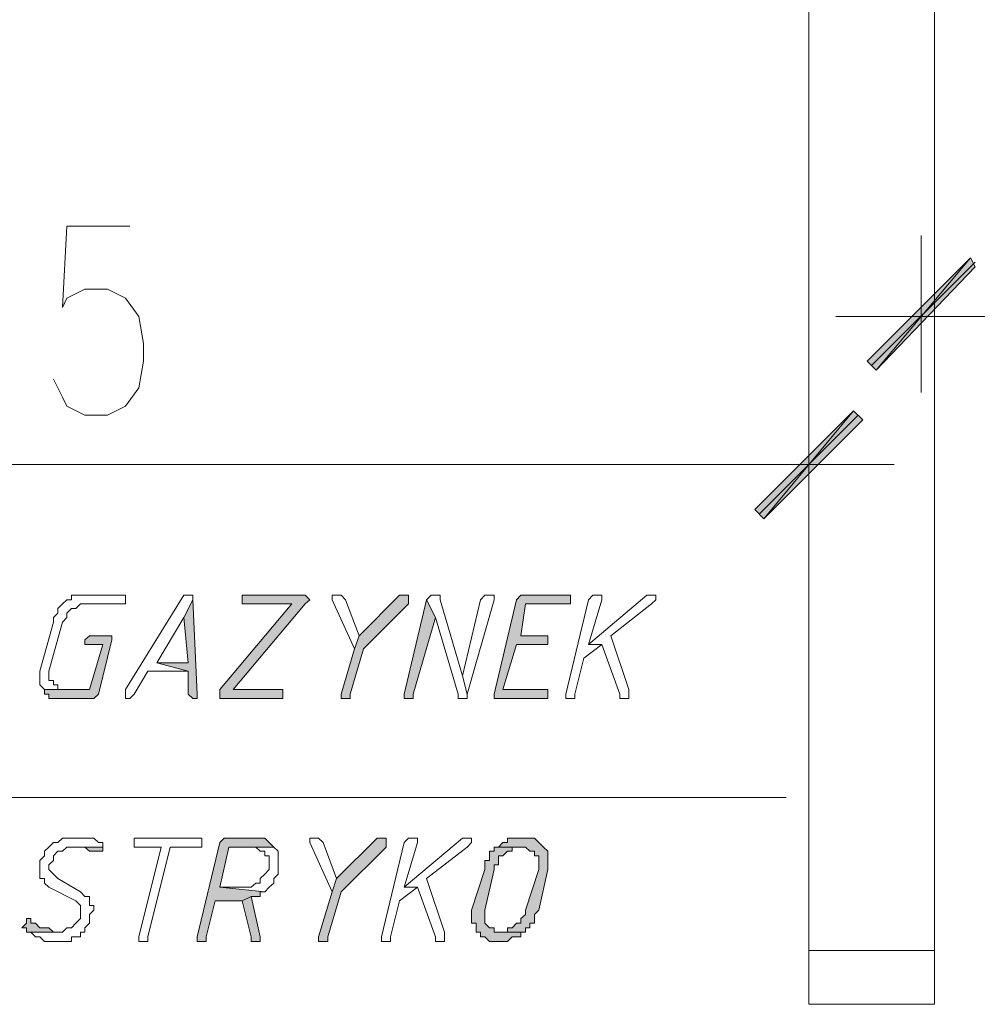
# Model space of a CAD drawing. Header units: inches. Extents: x -1441 to 3871, y -4351 to 2413.
# Tile 297 of 308: x 1534 to 1624, y 1470 to 1562. Entities that reach past the tile are written whole.
import ezdxf

# ---------------------------------------------------------------- set-up
doc = ezdxf.new("R2010")
doc.units = ezdxf.units.IN
doc.header["$MEASUREMENT"] = 0
doc.layers.add('at_Entity', color=7, linetype='Continuous')
doc.layers.add('at_Solid', color=7, linetype='Continuous')

msp = doc.modelspace()

# ---------------------------------------------------------------- hatches: boundary and pattern name
at = {"layer": 'at_Solid', "lineweight": 15}
for points in [[(1613.63819, 1530.26132), (1614.48256, 1529.40264), (1623.36989, 1539.99301)], [(1614.48256, 1529.40264), (1623.36989, 1539.99301), (1623.79445, 1539.13433)], [(1612.36448, 1525.58629), (1603.90173, 1515.42526), (1603.05259, 1516.28393)], [(1613.21362, 1524.72761), (1612.36448, 1525.58629), (1603.90173, 1515.42526)], [(1550.14366, 1507.79255), (1549.29452, 1506.1229), (1549.71909, 1501.87721), (1546.75665, 1501.87721), (1549.71909, 1501.06624), (1549.71909, 1498.91954), (1550.14366, 1498.4902), (1550.56823, 1498.4902), (1550.56823, 1498.91954)], [(1560.29992, 1508.22189), (1554.7996, 1508.22189), (1554.7996, 1507.41092), (1559.45555, 1507.41092), (1552.68153, 1499.34888), (1552.68153, 1498.4902), (1558.60641, 1498.4902), (1558.60641, 1499.34888), (1553.95047, 1499.34888), (1560.72449, 1507.41092), (1561.14906, 1507.79255), (1560.72449, 1508.22189)], [(1570.03638, 1508.22189), (1569.61659, 1508.22189), (1565.80501, 1504.40554), (1565.38044, 1503.16523), (1564.1115, 1498.91954), (1564.1115, 1498.4902), (1564.53607, 1498.4902), (1564.95587, 1498.4902), (1564.95587, 1498.91954), (1566.22957, 1503.16523), (1570.46095, 1507.41092), (1570.46095, 1508.22189)], [(1572.15446, 1507.79255), (1570.03638, 1498.91954), (1570.03638, 1498.4902), (1570.46095, 1498.4902), (1570.88552, 1498.4902), (1570.88552, 1498.91954), (1572.99883, 1506.1229)], [(1585.27316, 1508.22189), (1581.46636, 1508.22189), (1581.04179, 1508.22189), (1580.62199, 1507.79255), (1578.50391, 1498.91954), (1578.50391, 1498.4902), (1583.15986, 1498.4902), (1583.58443, 1498.4902), (1583.58443, 1499.34888), (1583.15986, 1499.34888), (1579.34828, 1499.34888), (1580.62199, 1503.59457), (1583.58443, 1503.59457), (1583.58443, 1504.40554), (1581.04179, 1504.40554), (1581.46636, 1507.41092), (1585.69773, 1507.41092), (1585.69773, 1508.22189)], [(1542.1007, 1504.40554), (1540.40719, 1504.40554), (1539.98262, 1504.02391), (1539.98262, 1503.59457), (1540.40719, 1503.59457), (1541.67613, 1503.59457), (1540.40719, 1499.34888), (1536.17581, 1499.34888), (1536.17581, 1498.91954), (1536.59561, 1498.91954), (1536.59561, 1498.4902), (1537.44475, 1498.4902), (1540.83176, 1498.4902), (1541.25633, 1498.91954), (1542.52527, 1504.02391), (1542.52527, 1504.40554)], [(1556.06854, 1485.37149), (1553.53067, 1485.37149), (1553.1061, 1485.37149), (1552.68153, 1484.94215), (1550.56823, 1476.06914), (1550.56823, 1475.6398), (1550.98802, 1475.6398), (1551.41259, 1475.6398), (1551.41259, 1476.06914), (1552.25696, 1479.45615), (1554.7996, 1479.45615), (1555.64397, 1479.88549), (1556.49311, 1479.88549), (1556.49311, 1480.31483), (1556.91291, 1480.31483), (1552.68153, 1480.74417), (1553.53067, 1484.51282), (1557.76205, 1484.51282), (1557.33748, 1484.94215), (1556.91291, 1485.37149), (1556.49311, 1485.37149)], [(1567.91831, 1485.37149), (1567.49851, 1485.37149), (1563.68693, 1481.55514), (1563.26236, 1480.31483), (1561.99343, 1476.06914), (1561.99343, 1475.6398), (1562.41799, 1475.6398), (1562.84256, 1475.6398), (1562.84256, 1476.06914), (1564.1115, 1480.31483), (1568.34288, 1484.51282), (1568.34288, 1485.37149)], [(1581.46636, 1485.37149), (1581.04179, 1485.37149), (1579.77285, 1485.37149), (1579.77285, 1484.94215), (1579.34828, 1484.94215), (1578.92371, 1484.51282), (1581.46636, 1484.51282), (1581.89092, 1484.13118), (1582.31072, 1484.13118), (1582.31072, 1483.70184), (1582.73529, 1483.70184), (1582.73529, 1482.41382), (1581.46636, 1478.59747), (1581.46636, 1478.16813), (1581.04179, 1477.7865), (1581.04179, 1477.35716), (1580.62199, 1477.35716), (1580.19742, 1476.92782), (1579.77285, 1476.92782), (1579.77285, 1476.49848), (1578.92371, 1476.49848), (1581.46636, 1476.49848), (1581.46636, 1476.92782), (1581.89092, 1476.92782), (1581.89092, 1477.35716), (1582.31072, 1477.35716), (1582.31072, 1478.16813), (1582.73529, 1478.59747), (1583.58443, 1482.41382), (1583.58443, 1484.13118), (1583.15986, 1484.51282), (1582.73529, 1484.94215), (1582.31072, 1485.37149), (1581.89092, 1485.37149)], [(1541.67613, 1484.51282), (1538.71369, 1484.51282), (1539.56282, 1484.51282), (1539.98262, 1484.51282), (1540.40719, 1484.13118), (1540.83176, 1484.13118), (1541.25633, 1484.13118), (1541.67613, 1484.13118)], [(1578.92371, 1484.51282), (1578.50391, 1484.51282), (1578.50391, 1484.13118), (1578.07934, 1484.13118), (1578.07934, 1483.2725), (1577.65477, 1483.2725), (1577.65477, 1482.41382), (1576.38584, 1478.59747), (1576.38584, 1477.35716), (1576.81041, 1477.35716), (1576.81041, 1476.49848), (1577.23498, 1476.49848), (1577.23498, 1476.06914), (1577.65477, 1476.06914), (1578.07934, 1475.6398), (1578.92371, 1475.6398), (1579.77285, 1475.6398), (1580.19742, 1476.06914), (1580.62199, 1476.06914), (1581.04179, 1476.06914), (1581.04179, 1476.49848), (1581.46636, 1476.49848), (1578.92371, 1476.49848), (1578.50391, 1476.49848), (1578.50391, 1476.92782), (1578.07934, 1476.92782), (1577.65477, 1477.35716), (1577.65477, 1478.59747), (1578.50391, 1482.41382), (1578.50391, 1482.84316), (1578.92371, 1482.84316), (1578.92371, 1483.70184), (1579.34828, 1483.70184), (1579.77285, 1484.13118), (1580.19742, 1484.13118), (1580.19742, 1484.51282), (1581.04179, 1484.51282)], [(1555.64397, 1479.88549), (1554.7996, 1479.45615), (1555.64397, 1476.06914), (1555.64397, 1475.6398), (1556.49311, 1475.6398), (1556.49311, 1476.06914)], [(1534.90211, 1477.7865), (1534.48231, 1477.7865), (1534.48231, 1477.35716), (1534.05774, 1476.92782), (1534.48231, 1476.92782), (1534.48231, 1476.49848), (1537.44475, 1476.49848), (1537.02018, 1476.49848), (1536.59561, 1476.92782), (1536.17581, 1476.92782), (1535.75124, 1476.92782), (1535.32668, 1477.35716), (1534.90211, 1477.35716)]]:
    msp.add_hatch(color=7, dxfattribs=at).paths.add_polyline_path(points)

# ---------------------------------------------------------------- linework, layer by layer
at = {"layer": 'at_Entity', "color": 7, "lineweight": 15}
for p, q in [((1608.13311, 1474.78112), (1608.13311, 1581.06649)), ((1619.98287, 1474.78112), (1619.98287, 1581.06649)), ((1538.28912, 1542.95069), (1537.86455, 1535.31798)), ((1544.21877, 1542.95069), (1538.28912, 1542.95069)), ((1618.71394, 1527.30365), (1618.71394, 1542.09201)), ((1623.36989, 1539.99301), (1613.63819, 1530.26132)), ((1623.79445, 1539.56367), (1614.05799, 1529.83198)), ((1614.48256, 1529.40264), (1623.36989, 1539.99301)), ((1614.48256, 1529.40264), (1623.36989, 1539.99301)), ((1623.36989, 1539.99301), (1623.79445, 1539.13433)), ((1623.79445, 1539.13433), (1614.48256, 1529.40264)), ((1538.28912, 1536.17666), (1539.98262, 1537.03534)), ((1539.98262, 1537.03534), (1542.1007, 1537.03534)), ((1542.1007, 1537.03534), (1543.7942, 1536.17666)), ((1537.86455, 1535.31798), (1538.28912, 1536.17666)), ((1543.7942, 1536.17666), (1545.06314, 1534.45931)), ((1545.06314, 1534.45931), (1545.48771, 1531.93097)), ((1627.18147, 1534.45931), (1610.67575, 1534.45931)), ((1545.48771, 1531.93097), (1545.48771, 1530.26132)), ((1545.48771, 1530.26132), (1545.06314, 1527.73299)), ((1613.63819, 1530.26132), (1614.48256, 1529.40264)), ((1537.86455, 1526.87431), (1537.02018, 1528.54396)), ((1608.13311, 1528.11462), (1608.13311, 1512.89692)), ((1545.06314, 1527.73299), (1543.7942, 1526.01563)), ((1538.28912, 1526.01563), (1537.86455, 1526.87431)), ((1539.98262, 1525.15695), (1538.28912, 1526.01563)), ((1543.7942, 1526.01563), (1542.1007, 1525.15695)), ((1603.05259, 1516.28393), (1612.36448, 1525.58629)), ((1612.36448, 1525.58629), (1603.90173, 1515.42526)), ((1612.36448, 1525.58629), (1603.90173, 1515.42526)), ((1613.21362, 1524.72761), (1612.36448, 1525.58629)), ((1542.1007, 1525.15695), (1539.98262, 1525.15695)), ((1603.47716, 1515.8546), (1612.78905, 1525.15695)), ((1603.90173, 1515.42526), (1613.21362, 1524.72761)), ((1602.63279, 1520.52963), (1458.71343, 1520.52963)), ((1599.67035, 1520.52963), (1616.17606, 1520.52963)), ((1603.90173, 1515.42526), (1603.05259, 1516.28393)), ((1538.28912, 1507.79255), (1537.86455, 1507.41092)), ((1538.71369, 1507.79255), (1538.28912, 1507.79255)), ((1538.28912, 1507.79255), (1538.28912, 1507.79255)), ((1539.13826, 1508.22189), (1538.71369, 1508.22189)), ((1538.71369, 1508.22189), (1538.71369, 1507.79255)), ((1543.36963, 1508.22189), (1539.13826, 1508.22189)), ((1543.7942, 1508.22189), (1543.36963, 1508.22189)), ((1543.36963, 1508.22189), (1543.36963, 1508.22189)), ((1543.7942, 1507.41092), (1543.7942, 1508.22189)), ((1549.29452, 1508.22189), (1543.7942, 1499.34888)), ((1549.71909, 1508.22189), (1549.29452, 1508.22189)), ((1549.29452, 1508.22189), (1549.29452, 1508.22189)), ((1550.14366, 1507.79255), (1549.29452, 1506.1229)), ((1549.29452, 1506.1229), (1550.14366, 1507.79255)), ((1550.14366, 1508.22189), (1549.71909, 1508.22189)), ((1549.71909, 1508.22189), (1549.71909, 1508.22189)), ((1550.14366, 1507.79255), (1550.14366, 1508.22189)), ((1550.56823, 1498.91954), (1550.14366, 1507.79255)), ((1560.29992, 1508.22189), (1554.7996, 1508.22189)), ((1554.7996, 1508.22189), (1554.7996, 1507.41092)), ((1560.72449, 1508.22189), (1560.29992, 1508.22189)), ((1561.14906, 1507.79255), (1560.72449, 1508.22189)), ((1560.72449, 1508.22189), (1560.72449, 1508.22189)), ((1560.72449, 1507.41092), (1561.14906, 1507.79255)), ((1561.14906, 1507.79255), (1561.14906, 1507.79255)), ((1564.1115, 1508.22189), (1563.26236, 1508.22189)), ((1563.26236, 1508.22189), (1563.26236, 1507.79255)), ((1563.26236, 1507.79255), (1565.38044, 1503.16523)), ((1564.53607, 1507.79255), (1564.1115, 1508.22189)), ((1564.1115, 1508.22189), (1564.1115, 1508.22189)), ((1565.80501, 1504.40554), (1564.53607, 1507.79255)), ((1564.53607, 1507.79255), (1564.53607, 1507.79255)), ((1569.61659, 1508.22189), (1565.80501, 1504.40554)), ((1570.03638, 1508.22189), (1569.61659, 1508.22189)), ((1570.46095, 1508.22189), (1570.03638, 1508.22189)), ((1572.15446, 1507.79255), (1570.03638, 1498.91954)), ((1570.46095, 1507.41092), (1570.46095, 1508.22189)), ((1572.57903, 1508.22189), (1572.15446, 1507.79255)), ((1572.99883, 1506.1229), (1572.15446, 1507.79255)), ((1572.15446, 1507.79255), (1572.99883, 1506.1229)), ((1572.99883, 1508.22189), (1572.57903, 1508.22189)), ((1572.57903, 1508.22189), (1572.57903, 1508.22189)), ((1573.4234, 1508.22189), (1572.99883, 1508.22189)), ((1572.99883, 1508.22189), (1572.99883, 1508.22189)), ((1573.4234, 1507.79255), (1573.4234, 1508.22189)), ((1575.54147, 1500.6369), (1573.4234, 1507.79255)), ((1577.23498, 1507.79255), (1575.54147, 1500.6369)), ((1575.96127, 1498.91954), (1578.50391, 1507.79255)), ((1577.65477, 1508.22189), (1577.23498, 1507.79255)), ((1578.07934, 1508.22189), (1577.65477, 1508.22189)), ((1577.65477, 1508.22189), (1577.65477, 1508.22189)), ((1578.50391, 1508.22189), (1578.07934, 1508.22189)), ((1578.07934, 1508.22189), (1578.07934, 1508.22189)), ((1578.50391, 1507.79255), (1578.50391, 1508.22189)), ((1580.62199, 1507.79255), (1578.50391, 1498.91954)), ((1581.04179, 1508.22189), (1580.62199, 1507.79255)), ((1581.46636, 1508.22189), (1581.04179, 1508.22189)), ((1581.04179, 1508.22189), (1581.04179, 1508.22189)), ((1585.27316, 1508.22189), (1581.46636, 1508.22189)), ((1585.69773, 1508.22189), (1585.27316, 1508.22189)), ((1587.39124, 1507.79255), (1585.27316, 1498.91954)), ((1585.69773, 1507.41092), (1585.69773, 1508.22189)), ((1592.89633, 1508.22189), (1587.39124, 1503.59457)), ((1587.81581, 1508.22189), (1587.39124, 1507.79255)), ((1587.39124, 1503.59457), (1588.66018, 1507.79255)), ((1588.23561, 1508.22189), (1587.81581, 1508.22189)), ((1587.81581, 1508.22189), (1587.81581, 1508.22189)), ((1588.66018, 1508.22189), (1588.23561, 1508.22189)), ((1588.23561, 1508.22189), (1588.23561, 1508.22189)), ((1588.66018, 1507.79255), (1588.66018, 1508.22189)), ((1593.31612, 1508.22189), (1592.89633, 1508.22189)), ((1592.89633, 1508.22189), (1592.89633, 1508.22189)), ((1593.74069, 1508.22189), (1593.31612, 1508.22189)), ((1593.31612, 1508.22189), (1593.31612, 1508.22189)), ((1593.31612, 1507.41092), (1593.74069, 1507.79255)), ((1593.74069, 1507.79255), (1593.74069, 1508.22189)), ((1537.86455, 1507.41092), (1537.44475, 1506.98158)), ((1537.44475, 1506.98158), (1537.44475, 1506.55224)), ((1537.86455, 1507.41092), (1537.86455, 1507.41092)), ((1538.28912, 1506.55224), (1538.71369, 1506.98158)), ((1538.71369, 1506.98158), (1539.13826, 1506.98158)), ((1539.13826, 1506.98158), (1539.56282, 1507.41092)), ((1539.56282, 1507.41092), (1543.36963, 1507.41092)), ((1543.36963, 1507.41092), (1543.7942, 1507.41092)), ((1559.45555, 1507.41092), (1552.68153, 1499.34888)), ((1553.95047, 1499.34888), (1560.72449, 1507.41092)), ((1554.7996, 1507.41092), (1559.45555, 1507.41092)), ((1560.72449, 1507.41092), (1560.72449, 1507.41092)), ((1566.22957, 1503.16523), (1570.46095, 1507.41092)), ((1581.04179, 1504.40554), (1581.46636, 1507.41092)), ((1581.46636, 1507.41092), (1585.69773, 1507.41092)), ((1589.50931, 1504.40554), (1593.31612, 1507.41092)), ((1593.31612, 1507.41092), (1593.31612, 1507.41092)), ((1537.44475, 1506.55224), (1537.02018, 1506.1229)), ((1537.02018, 1506.1229), (1537.02018, 1505.69356)), ((1537.86455, 1505.69356), (1538.28912, 1506.1229)), ((1538.28912, 1506.1229), (1538.28912, 1506.55224)), ((1546.75665, 1501.87721), (1549.29452, 1506.1229)), ((1549.29452, 1506.1229), (1549.71909, 1501.87721)), ((1570.88552, 1498.91954), (1572.99883, 1506.1229)), ((1572.99883, 1506.1229), (1575.1169, 1498.91954)), ((1537.02018, 1505.69356), (1535.75124, 1501.06624)), ((1536.59561, 1501.06624), (1537.86455, 1505.69356)), ((1540.40719, 1504.40554), (1539.98262, 1504.02391)), ((1539.98262, 1504.02391), (1539.98262, 1503.59457)), ((1542.1007, 1504.40554), (1540.40719, 1504.40554)), ((1540.40719, 1504.40554), (1540.40719, 1504.40554)), ((1541.25633, 1498.91954), (1542.52527, 1504.02391)), ((1542.52527, 1504.40554), (1542.1007, 1504.40554)), ((1542.52527, 1504.02391), (1542.52527, 1504.40554)), ((1565.80501, 1504.40554), (1565.38044, 1503.16523)), ((1565.38044, 1503.16523), (1565.80501, 1504.40554)), ((1583.58443, 1504.40554), (1581.04179, 1504.40554)), ((1583.58443, 1503.59457), (1583.58443, 1504.40554)), ((1591.20282, 1499.34888), (1589.50931, 1504.40554)), ((1539.98262, 1503.59457), (1540.40719, 1503.59457)), ((1540.40719, 1503.59457), (1541.67613, 1503.59457)), ((1541.67613, 1503.59457), (1540.40719, 1499.34888)), ((1565.38044, 1503.16523), (1564.1115, 1498.91954)), ((1564.95587, 1498.91954), (1566.22957, 1503.16523)), ((1579.34828, 1499.34888), (1580.62199, 1503.59457)), ((1580.62199, 1503.59457), (1583.58443, 1503.59457)), ((1586.96667, 1502.30655), (1588.66018, 1503.59457)), ((1587.39124, 1503.59457), (1588.66018, 1503.59457)), ((1588.66018, 1503.59457), (1587.39124, 1503.59457)), ((1588.66018, 1503.59457), (1590.35368, 1498.91954)), ((1586.1223, 1498.91954), (1586.96667, 1502.30655)), ((1549.71909, 1501.87721), (1546.75665, 1501.87721)), ((1546.75665, 1501.87721), (1549.71909, 1501.06624)), ((1549.71909, 1501.06624), (1546.75665, 1501.87721)), ((1535.75124, 1501.06624), (1535.75124, 1499.77822)), ((1536.59561, 1500.20756), (1536.59561, 1501.06624)), ((1544.63857, 1498.91954), (1545.90751, 1501.06624)), ((1545.90751, 1501.06624), (1549.71909, 1501.06624)), ((1549.71909, 1501.06624), (1549.71909, 1498.91954)), ((1575.54147, 1500.6369), (1575.96127, 1498.91954)), ((1575.96127, 1498.91954), (1575.54147, 1500.6369)), ((1535.75124, 1499.77822), (1536.17581, 1499.34888)), ((1537.02018, 1500.20756), (1536.59561, 1500.20756)), ((1537.02018, 1499.77822), (1537.02018, 1500.20756)), ((1537.44475, 1499.77822), (1537.02018, 1499.77822)), ((1537.44475, 1499.34888), (1537.44475, 1499.77822)), ((1540.40719, 1499.34888), (1536.17581, 1499.34888)), ((1536.17581, 1499.34888), (1536.17581, 1498.91954)), ((1536.17581, 1499.34888), (1537.86455, 1499.34888)), ((1536.17581, 1498.91954), (1536.59561, 1498.91954)), ((1536.59561, 1498.91954), (1536.59561, 1498.4902)), ((1536.59561, 1498.4902), (1537.44475, 1498.4902)), ((1537.86455, 1499.34888), (1537.44475, 1499.34888)), ((1537.44475, 1498.4902), (1540.83176, 1498.4902)), ((1540.83176, 1498.4902), (1541.25633, 1498.91954)), ((1540.83176, 1498.4902), (1540.83176, 1498.4902)), ((1541.25633, 1498.91954), (1541.25633, 1498.91954)), ((1543.7942, 1499.34888), (1543.7942, 1498.4902)), ((1543.7942, 1498.4902), (1544.21877, 1498.4902)), ((1544.21877, 1498.4902), (1544.63857, 1498.91954)), ((1544.21877, 1498.4902), (1544.21877, 1498.4902)), ((1549.71909, 1498.91954), (1550.14366, 1498.4902)), ((1550.14366, 1498.4902), (1550.56823, 1498.4902)), ((1550.56823, 1498.4902), (1550.56823, 1498.91954)), ((1552.68153, 1499.34888), (1552.68153, 1498.4902)), ((1552.68153, 1498.4902), (1558.60641, 1498.4902)), ((1558.60641, 1499.34888), (1553.95047, 1499.34888)), ((1558.60641, 1498.4902), (1558.60641, 1499.34888)), ((1564.1115, 1498.91954), (1564.1115, 1498.4902)), ((1564.1115, 1498.4902), (1564.53607, 1498.4902)), ((1564.53607, 1498.4902), (1564.95587, 1498.4902)), ((1564.95587, 1498.4902), (1564.95587, 1498.91954)), ((1570.03638, 1498.91954), (1570.03638, 1498.4902)), ((1570.03638, 1498.4902), (1570.46095, 1498.4902)), ((1570.46095, 1498.4902), (1570.88552, 1498.4902)), ((1570.88552, 1498.4902), (1570.88552, 1498.91954)), ((1575.1169, 1498.91954), (1575.1169, 1498.4902)), ((1575.1169, 1498.4902), (1575.54147, 1498.4902)), ((1575.54147, 1498.4902), (1575.96127, 1498.4902)), ((1575.96127, 1498.4902), (1575.96127, 1498.91954)), ((1578.50391, 1498.91954), (1578.50391, 1498.4902)), ((1578.50391, 1498.4902), (1583.15986, 1498.4902)), ((1583.15986, 1499.34888), (1579.34828, 1499.34888)), ((1583.58443, 1499.34888), (1583.15986, 1499.34888)), ((1583.15986, 1498.4902), (1583.58443, 1498.4902)), ((1583.58443, 1498.4902), (1583.58443, 1499.34888)), ((1585.27316, 1498.91954), (1585.27316, 1498.4902)), ((1585.27316, 1498.4902), (1585.69773, 1498.4902)), ((1585.69773, 1498.4902), (1586.1223, 1498.4902)), ((1586.1223, 1498.4902), (1586.1223, 1498.91954)), ((1590.35368, 1498.91954), (1590.35368, 1498.4902)), ((1590.35368, 1498.4902), (1591.20282, 1498.4902)), ((1591.20282, 1498.4902), (1591.20282, 1499.34888)), ((1467.60076, 1489.18785), (1606.01503, 1489.18785)), ((1537.02018, 1484.94215), (1536.59561, 1484.51282)), ((1537.44475, 1484.94215), (1537.02018, 1484.94215)), ((1537.02018, 1484.94215), (1537.02018, 1484.94215)), ((1537.86455, 1485.37149), (1537.44475, 1484.94215)), ((1538.71369, 1485.37149), (1537.86455, 1485.37149)), ((1537.86455, 1485.37149), (1537.86455, 1485.37149)), ((1539.13826, 1485.37149), (1538.71369, 1485.37149)), ((1540.40719, 1485.37149), (1539.13826, 1485.37149)), ((1539.13826, 1485.37149), (1539.13826, 1485.37149)), ((1540.83176, 1485.37149), (1540.40719, 1485.37149)), ((1541.25633, 1484.94215), (1540.83176, 1485.37149)), ((1541.67613, 1484.94215), (1541.25633, 1484.94215)), ((1541.25633, 1484.94215), (1541.25633, 1484.94215)), ((1541.67613, 1484.51282), (1541.67613, 1484.94215)), ((1545.06314, 1485.37149), (1544.63857, 1485.37149)), ((1544.63857, 1485.37149), (1544.63857, 1484.51282)), ((1550.56823, 1485.37149), (1545.06314, 1485.37149)), ((1550.98802, 1485.37149), (1550.56823, 1485.37149)), ((1550.56823, 1485.37149), (1550.56823, 1485.37149)), ((1552.68153, 1484.94215), (1550.56823, 1476.06914)), ((1550.98802, 1484.51282), (1550.98802, 1485.37149)), ((1553.1061, 1485.37149), (1552.68153, 1484.94215)), ((1553.53067, 1485.37149), (1553.1061, 1485.37149)), ((1553.1061, 1485.37149), (1553.1061, 1485.37149)), ((1556.06854, 1485.37149), (1553.53067, 1485.37149)), ((1556.49311, 1485.37149), (1556.06854, 1485.37149)), ((1556.91291, 1485.37149), (1556.49311, 1485.37149)), ((1556.49311, 1485.37149), (1556.49311, 1485.37149)), ((1557.33748, 1484.94215), (1556.91291, 1485.37149)), ((1557.76205, 1484.51282), (1557.33748, 1484.94215)), ((1557.33748, 1484.94215), (1557.33748, 1484.94215)), ((1561.99343, 1485.37149), (1561.14906, 1485.37149)), ((1561.14906, 1485.37149), (1561.14906, 1484.94215)), ((1561.14906, 1484.94215), (1563.26236, 1480.31483)), ((1562.41799, 1484.94215), (1561.99343, 1485.37149)), ((1561.99343, 1485.37149), (1561.99343, 1485.37149)), ((1563.68693, 1481.55514), (1562.41799, 1484.94215)), ((1562.41799, 1484.94215), (1562.41799, 1484.94215)), ((1567.49851, 1485.37149), (1563.68693, 1481.55514)), ((1567.91831, 1485.37149), (1567.49851, 1485.37149)), ((1568.34288, 1485.37149), (1567.91831, 1485.37149)), ((1570.03638, 1484.94215), (1567.91831, 1476.06914)), ((1568.34288, 1484.51282), (1568.34288, 1485.37149)), ((1575.54147, 1485.37149), (1570.03638, 1480.74417)), ((1570.46095, 1485.37149), (1570.03638, 1484.94215)), ((1570.03638, 1480.74417), (1571.30532, 1484.94215)), ((1570.88552, 1485.37149), (1570.46095, 1485.37149)), ((1570.46095, 1485.37149), (1570.46095, 1485.37149)), ((1571.30532, 1485.37149), (1570.88552, 1485.37149)), ((1570.88552, 1485.37149), (1570.88552, 1485.37149)), ((1571.30532, 1484.94215), (1571.30532, 1485.37149)), ((1575.96127, 1485.37149), (1575.54147, 1485.37149)), ((1575.54147, 1485.37149), (1575.54147, 1485.37149)), ((1576.38584, 1485.37149), (1575.96127, 1485.37149)), ((1575.96127, 1485.37149), (1575.96127, 1485.37149)), ((1575.96127, 1484.51282), (1576.38584, 1484.94215)), ((1576.38584, 1484.94215), (1576.38584, 1485.37149)), ((1579.34828, 1484.94215), (1578.92371, 1484.51282)), ((1579.77285, 1484.94215), (1579.34828, 1484.94215)), ((1579.34828, 1484.94215), (1579.34828, 1484.94215)), ((1581.04179, 1485.37149), (1579.77285, 1485.37149)), ((1579.77285, 1485.37149), (1579.77285, 1484.94215)), ((1581.46636, 1485.37149), (1581.04179, 1485.37149)), ((1581.89092, 1485.37149), (1581.46636, 1485.37149)), ((1582.31072, 1485.37149), (1581.89092, 1485.37149)), ((1581.89092, 1485.37149), (1581.89092, 1485.37149)), ((1582.73529, 1484.94215), (1582.31072, 1485.37149)), ((1583.15986, 1484.51282), (1582.73529, 1484.94215)), ((1582.73529, 1484.94215), (1582.73529, 1484.94215)), ((1536.17581, 1483.70184), (1535.75124, 1483.2725)), ((1536.59561, 1484.51282), (1536.17581, 1484.13118)), ((1536.17581, 1484.13118), (1536.17581, 1483.70184)), ((1536.59561, 1484.51282), (1536.59561, 1484.51282)), ((1537.02018, 1483.70184), (1537.44475, 1484.13118)), ((1537.02018, 1483.2725), (1537.02018, 1483.70184)), ((1537.44475, 1484.13118), (1537.86455, 1484.13118)), ((1537.86455, 1484.13118), (1538.28912, 1484.51282)), ((1538.28912, 1484.51282), (1541.67613, 1484.51282)), ((1541.67613, 1484.51282), (1538.71369, 1484.51282)), ((1538.71369, 1484.51282), (1539.56282, 1484.51282)), ((1539.56282, 1484.51282), (1539.98262, 1484.51282)), ((1539.98262, 1484.51282), (1540.40719, 1484.13118)), ((1540.40719, 1484.13118), (1540.83176, 1484.13118)), ((1540.83176, 1484.13118), (1541.25633, 1484.13118)), ((1541.25633, 1484.13118), (1541.67613, 1484.13118)), ((1541.67613, 1484.13118), (1541.67613, 1484.51282)), ((1541.67613, 1484.13118), (1541.67613, 1484.13118)), ((1544.63857, 1484.51282), (1545.06314, 1484.51282)), ((1545.06314, 1484.51282), (1547.18121, 1484.51282)), ((1547.18121, 1484.51282), (1545.06314, 1476.06914)), ((1545.90751, 1476.06914), (1548.02558, 1484.51282)), ((1548.02558, 1484.51282), (1550.56823, 1484.51282)), ((1550.56823, 1484.51282), (1550.98802, 1484.51282)), ((1552.68153, 1480.74417), (1553.53067, 1484.51282)), ((1553.53067, 1484.51282), (1557.76205, 1484.51282)), ((1557.76205, 1484.51282), (1555.64397, 1484.51282)), ((1555.64397, 1484.51282), (1556.06854, 1484.51282)), ((1556.06854, 1484.51282), (1556.06854, 1484.51282)), ((1556.06854, 1484.51282), (1556.49311, 1484.13118)), ((1556.49311, 1484.13118), (1556.91291, 1484.13118)), ((1556.91291, 1484.13118), (1556.91291, 1483.70184)), ((1556.91291, 1483.70184), (1557.33748, 1483.70184)), ((1557.33748, 1483.70184), (1557.33748, 1482.41382)), ((1558.18662, 1484.13118), (1557.76205, 1484.51282)), ((1557.76205, 1484.51282), (1557.76205, 1484.51282)), ((1558.18662, 1481.98448), (1558.18662, 1484.13118)), ((1564.1115, 1480.31483), (1568.34288, 1484.51282)), ((1572.15446, 1481.55514), (1575.96127, 1484.51282)), ((1575.96127, 1484.51282), (1575.96127, 1484.51282)), ((1578.50391, 1484.13118), (1578.07934, 1484.13118)), ((1578.07934, 1484.13118), (1578.07934, 1483.2725)), ((1578.92371, 1484.51282), (1578.50391, 1484.51282)), ((1578.50391, 1484.51282), (1578.50391, 1484.13118)), ((1581.04179, 1484.51282), (1578.92371, 1484.51282)), ((1578.92371, 1484.51282), (1581.46636, 1484.51282)), ((1578.92371, 1482.84316), (1578.92371, 1483.70184)), ((1578.92371, 1483.70184), (1579.34828, 1483.70184)), ((1579.34828, 1483.70184), (1579.77285, 1484.13118)), ((1579.34828, 1483.70184), (1579.34828, 1483.70184)), ((1579.77285, 1484.13118), (1580.19742, 1484.13118)), ((1580.19742, 1484.13118), (1580.19742, 1484.51282)), ((1580.19742, 1484.51282), (1581.04179, 1484.51282)), ((1581.04179, 1484.51282), (1581.04179, 1484.51282)), ((1581.46636, 1484.51282), (1581.46636, 1484.51282)), ((1581.46636, 1484.51282), (1581.89092, 1484.13118)), ((1581.89092, 1484.13118), (1582.31072, 1484.13118)), ((1582.31072, 1484.13118), (1582.31072, 1483.70184)), ((1582.31072, 1483.70184), (1582.73529, 1483.70184)), ((1582.73529, 1483.70184), (1582.73529, 1482.41382)), ((1583.58443, 1484.13118), (1583.15986, 1484.51282)), ((1583.15986, 1484.51282), (1583.15986, 1484.51282)), ((1583.58443, 1482.41382), (1583.58443, 1484.13118)), ((1535.75124, 1483.2725), (1535.75124, 1481.55514)), ((1536.59561, 1482.84316), (1537.02018, 1483.2725)), ((1536.59561, 1482.41382), (1536.59561, 1482.84316)), ((1578.07934, 1483.2725), (1577.65477, 1483.2725)), ((1577.65477, 1483.2725), (1577.65477, 1482.41382)), ((1578.50391, 1482.41382), (1578.50391, 1482.84316)), ((1578.50391, 1482.84316), (1578.92371, 1482.84316)), ((1537.02018, 1481.98448), (1536.59561, 1482.41382)), ((1537.44475, 1481.55514), (1537.02018, 1481.98448)), ((1537.02018, 1481.98448), (1537.02018, 1481.98448)), ((1556.91291, 1481.98448), (1556.49311, 1481.55514)), ((1557.33748, 1482.41382), (1556.91291, 1481.98448)), ((1556.91291, 1481.98448), (1556.91291, 1481.98448)), ((1557.76205, 1481.55514), (1558.18662, 1481.98448)), ((1577.65477, 1482.41382), (1576.38584, 1478.59747)), ((1577.65477, 1478.59747), (1578.50391, 1482.41382)), ((1582.73529, 1482.41382), (1581.46636, 1478.59747)), ((1582.73529, 1478.59747), (1583.58443, 1482.41382)), ((1535.75124, 1481.55514), (1536.17581, 1481.55514)), ((1536.17581, 1481.55514), (1536.17581, 1481.1258)), ((1536.17581, 1481.1258), (1536.59561, 1480.74417)), ((1539.56282, 1480.31483), (1537.44475, 1481.55514)), ((1556.06854, 1481.1258), (1555.64397, 1480.74417)), ((1556.49311, 1481.1258), (1556.06854, 1481.1258)), ((1556.06854, 1481.1258), (1556.06854, 1481.1258)), ((1556.49311, 1481.55514), (1556.49311, 1481.1258)), ((1557.33748, 1480.74417), (1557.76205, 1481.1258)), ((1557.76205, 1481.1258), (1557.76205, 1481.55514)), ((1563.68693, 1481.55514), (1563.26236, 1480.31483)), ((1563.26236, 1480.31483), (1563.68693, 1481.55514)), ((1573.84797, 1476.49848), (1572.15446, 1481.55514)), ((1536.59561, 1480.74417), (1539.13826, 1479.45615)), ((1539.98262, 1479.88549), (1539.56282, 1480.31483)), ((1554.7996, 1480.74417), (1552.68153, 1480.74417)), ((1552.68153, 1480.74417), (1556.91291, 1480.31483)), ((1556.91291, 1480.31483), (1552.68153, 1480.74417)), ((1555.64397, 1480.74417), (1554.7996, 1480.74417)), ((1556.49311, 1479.88549), (1556.49311, 1480.31483)), ((1556.49311, 1480.31483), (1556.91291, 1480.31483)), ((1556.91291, 1480.31483), (1557.33748, 1480.74417)), ((1556.91291, 1480.31483), (1556.91291, 1480.31483)), ((1557.33748, 1480.74417), (1557.33748, 1480.74417)), ((1563.26236, 1480.31483), (1561.99343, 1476.06914)), ((1562.84256, 1476.06914), (1564.1115, 1480.31483)), ((1569.61659, 1479.45615), (1571.30532, 1480.74417)), ((1570.03638, 1480.74417), (1571.30532, 1480.74417)), ((1571.30532, 1480.74417), (1570.03638, 1480.74417)), ((1571.30532, 1480.74417), (1572.99883, 1476.06914)), ((1539.13826, 1479.45615), (1539.13826, 1479.45615)), ((1539.13826, 1479.45615), (1539.56282, 1479.02681)), ((1539.56282, 1479.02681), (1539.56282, 1477.7865)), ((1540.40719, 1479.88549), (1539.98262, 1479.88549)), ((1540.40719, 1479.02681), (1540.40719, 1479.88549)), ((1540.83176, 1479.02681), (1540.40719, 1479.02681)), ((1540.83176, 1478.59747), (1540.83176, 1479.02681)), ((1551.41259, 1476.06914), (1552.25696, 1479.45615)), ((1552.25696, 1479.45615), (1554.7996, 1479.45615)), ((1555.64397, 1479.88549), (1554.7996, 1479.45615)), ((1554.7996, 1479.45615), (1555.64397, 1479.88549)), ((1554.7996, 1479.45615), (1555.64397, 1476.06914)), ((1556.49311, 1476.06914), (1555.64397, 1479.88549)), ((1555.64397, 1479.88549), (1556.49311, 1479.88549)), ((1568.76745, 1476.06914), (1569.61659, 1479.45615)), ((1540.40719, 1478.16813), (1540.83176, 1478.59747)), ((1540.40719, 1477.35716), (1540.40719, 1478.16813)), ((1576.38584, 1478.59747), (1576.38584, 1477.35716)), ((1577.65477, 1477.35716), (1577.65477, 1478.59747)), ((1581.46636, 1478.16813), (1581.04179, 1477.7865)), ((1581.46636, 1478.59747), (1581.46636, 1478.16813)), ((1582.31072, 1478.16813), (1582.73529, 1478.59747)), ((1582.31072, 1477.35716), (1582.31072, 1478.16813)), ((1534.48231, 1477.35716), (1534.05774, 1476.92782)), ((1534.90211, 1477.7865), (1534.48231, 1477.7865)), ((1534.48231, 1477.7865), (1534.48231, 1477.35716)), ((1534.90211, 1477.35716), (1534.90211, 1477.7865)), ((1535.32668, 1477.35716), (1534.90211, 1477.35716)), ((1534.90211, 1477.35716), (1534.90211, 1477.35716)), ((1535.75124, 1476.92782), (1535.32668, 1477.35716)), ((1539.13826, 1477.35716), (1538.71369, 1476.92782)), ((1539.56282, 1477.7865), (1539.13826, 1477.35716)), ((1539.13826, 1477.35716), (1539.13826, 1477.35716)), ((1539.98262, 1476.92782), (1540.40719, 1477.35716)), ((1576.38584, 1477.35716), (1576.81041, 1477.35716)), ((1576.81041, 1477.35716), (1576.81041, 1476.49848)), ((1578.07934, 1476.92782), (1577.65477, 1477.35716)), ((1580.62199, 1477.35716), (1580.19742, 1476.92782)), ((1581.04179, 1477.35716), (1580.62199, 1477.35716)), ((1581.04179, 1477.7865), (1581.04179, 1477.35716)), ((1581.89092, 1476.92782), (1581.89092, 1477.35716)), ((1581.89092, 1477.35716), (1582.31072, 1477.35716)), ((1534.05774, 1476.92782), (1534.48231, 1476.92782)), ((1534.48231, 1476.92782), (1534.48231, 1476.49848)), ((1534.48231, 1476.49848), (1537.44475, 1476.49848)), ((1537.86455, 1476.49848), (1534.48231, 1476.49848)), ((1534.48231, 1476.49848), (1534.90211, 1476.49848)), ((1534.90211, 1476.49848), (1535.32668, 1476.06914)), ((1536.17581, 1476.92782), (1535.75124, 1476.92782)), ((1536.59561, 1476.92782), (1536.17581, 1476.92782)), ((1537.02018, 1476.49848), (1536.59561, 1476.92782)), ((1537.44475, 1476.49848), (1537.02018, 1476.49848)), ((1537.02018, 1476.49848), (1537.02018, 1476.49848)), ((1538.28912, 1476.92782), (1537.86455, 1476.49848)), ((1538.71369, 1476.92782), (1538.28912, 1476.92782)), ((1538.28912, 1476.92782), (1538.28912, 1476.92782)), ((1539.56282, 1476.06914), (1539.56282, 1476.49848)), ((1539.56282, 1476.49848), (1539.98262, 1476.49848)), ((1539.98262, 1476.49848), (1539.98262, 1476.92782)), ((1573.84797, 1475.6398), (1573.84797, 1476.49848)), ((1576.81041, 1476.49848), (1577.23498, 1476.49848)), ((1577.23498, 1476.49848), (1577.23498, 1476.06914)), ((1578.50391, 1476.92782), (1578.07934, 1476.92782)), ((1578.07934, 1476.92782), (1578.07934, 1476.92782)), ((1578.50391, 1476.49848), (1578.50391, 1476.92782)), ((1578.92371, 1476.49848), (1578.50391, 1476.49848)), ((1581.46636, 1476.49848), (1578.92371, 1476.49848)), ((1579.77285, 1476.49848), (1578.92371, 1476.49848)), ((1578.92371, 1476.49848), (1581.46636, 1476.49848)), ((1580.19742, 1476.92782), (1579.77285, 1476.92782)), ((1579.77285, 1476.92782), (1579.77285, 1476.49848)), ((1581.04179, 1476.06914), (1581.04179, 1476.49848)), ((1581.04179, 1476.49848), (1581.46636, 1476.49848)), ((1581.46636, 1476.49848), (1581.46636, 1476.92782)), ((1581.46636, 1476.92782), (1581.89092, 1476.92782)), ((1535.32668, 1476.06914), (1535.75124, 1476.06914)), ((1535.75124, 1476.06914), (1535.75124, 1476.06914)), ((1535.75124, 1476.06914), (1536.17581, 1475.6398)), ((1536.17581, 1475.6398), (1536.59561, 1475.6398)), ((1536.59561, 1475.6398), (1537.86455, 1475.6398)), ((1537.86455, 1475.6398), (1538.71369, 1475.6398)), ((1538.71369, 1475.6398), (1538.71369, 1476.06914)), ((1538.71369, 1476.06914), (1539.56282, 1476.06914)), ((1545.06314, 1476.06914), (1545.06314, 1475.6398)), ((1545.06314, 1475.6398), (1545.48771, 1475.6398)), ((1545.48771, 1475.6398), (1545.90751, 1475.6398)), ((1545.90751, 1475.6398), (1545.90751, 1476.06914)), ((1550.56823, 1476.06914), (1550.56823, 1475.6398)), ((1550.56823, 1475.6398), (1550.98802, 1475.6398)), ((1550.98802, 1475.6398), (1551.41259, 1475.6398)), ((1551.41259, 1475.6398), (1551.41259, 1476.06914)), ((1555.64397, 1476.06914), (1555.64397, 1475.6398)), ((1555.64397, 1475.6398), (1556.49311, 1475.6398)), ((1556.49311, 1475.6398), (1556.49311, 1476.06914)), ((1561.99343, 1476.06914), (1561.99343, 1475.6398)), ((1561.99343, 1475.6398), (1562.41799, 1475.6398)), ((1562.41799, 1475.6398), (1562.84256, 1475.6398)), ((1562.84256, 1475.6398), (1562.84256, 1476.06914)), ((1567.91831, 1476.06914), (1567.91831, 1475.6398)), ((1567.91831, 1475.6398), (1568.34288, 1475.6398)), ((1568.34288, 1475.6398), (1568.76745, 1475.6398)), ((1568.76745, 1475.6398), (1568.76745, 1476.06914)), ((1572.99883, 1476.06914), (1572.99883, 1475.6398)), ((1572.99883, 1475.6398), (1573.84797, 1475.6398)), ((1577.23498, 1476.06914), (1577.65477, 1476.06914)), ((1577.65477, 1476.06914), (1577.65477, 1476.06914)), ((1577.65477, 1476.06914), (1578.07934, 1475.6398)), ((1578.07934, 1475.6398), (1578.92371, 1475.6398)), ((1578.92371, 1475.6398), (1579.77285, 1475.6398)), ((1579.77285, 1475.6398), (1580.19742, 1476.06914)), ((1579.77285, 1475.6398), (1579.77285, 1475.6398)), ((1580.19742, 1476.06914), (1580.62199, 1476.06914)), ((1580.62199, 1476.06914), (1581.04179, 1476.06914)), ((1619.98287, 1474.78112), (1608.13311, 1474.78112)), ((1608.13311, 1474.78112), (1608.13311, 1469.72446)), ((1619.13851, 1474.78112), (1608.13311, 1474.78112)), ((1619.98287, 1469.72446), (1619.98287, 1474.78112)), ((1608.13311, 1469.72446), (1619.98287, 1469.72446))]:
    msp.add_line(p, q, dxfattribs=at)

doc.saveas('drawing.dxf')
